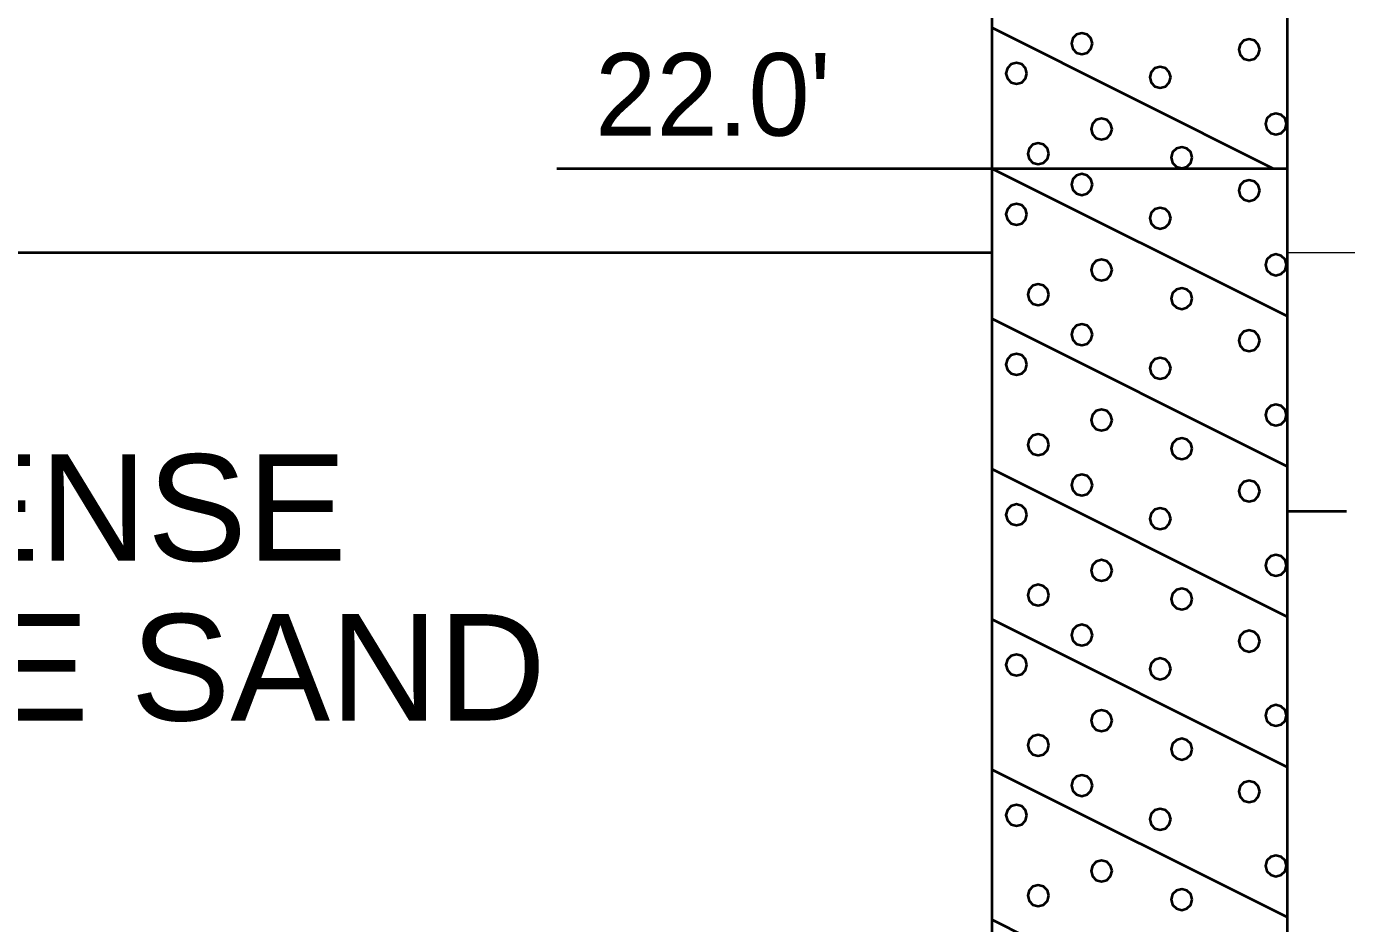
# Model space of a CAD drawing. Extents: x -76 to 974, y -1080 to -735.
# Drawn here: x 313.02 to 324.19, y -957.76 to -950.18 of the extents above; entities that cross this region are included whole.
import ezdxf
from ezdxf.enums import TextEntityAlignment as Align

# ---------------------------------------------------------------- set-up
doc = ezdxf.new("R2010")
doc.units = 0
doc.header["$LTSCALE"] = 0.36
doc.layers.add('27', color=7, linetype='Continuous', lineweight=40)
doc.layers.add('7', color=7, linetype='Continuous', lineweight=13)
doc.layers.add('29', color=7, linetype='Continuous')

msp = doc.modelspace()

# ---------------------------------------------------------------- linework, layer by layer
at = {"layer": '27'}
for p, q in [((321.1855, -946.3789), (321.1855, -951.3789)), ((323.6855, -951.3789), (323.6855, -946.3789)), ((321.1855, -950.1889), (323.5655, -951.3789)), ((317.5071, -951.3789), (321.2744, -951.3789)), ((321.1855, -951.3789), (323.6855, -951.3789)), ((321.1855, -951.3789), (323.6855, -952.6289)), ((321.1855, -951.3789), (321.1855, -961.3789)), ((323.6855, -961.3789), (323.6855, -951.3789)), ((288.6855, -952.09), (321.1855, -952.09)), ((321.1855, -952.6489), (323.6855, -953.8989)), ((321.1855, -953.9189), (323.6855, -955.1689)), ((324.1855, -954.2789), (323.6855, -954.2789)), ((321.1855, -955.1889), (323.6855, -956.4389)), ((321.1855, -956.4589), (323.6855, -957.7089)), ((321.1855, -957.7289), (323.6855, -958.9789))]:
    msp.add_line(p, q, dxfattribs=at)
for points in [[(322.0361, -950.3241), (322.0242, -950.2796), (321.9917, -950.2471), (321.9472, -950.2352), (321.9028, -950.2471), (321.8702, -950.2796), (321.8583, -950.3241), (321.8702, -950.3685), (321.9028, -950.401), (321.9472, -950.413), (321.9917, -950.401), (322.0242, -950.3685)], [(323.451, -950.3749), (323.4391, -950.3305), (323.4066, -950.2979), (323.3621, -950.286), (323.3177, -950.2979), (323.2852, -950.3305), (323.2732, -950.3749), (323.2852, -950.4194), (323.3177, -950.4519), (323.3621, -950.4638), (323.4066, -950.4519), (323.4391, -950.4194)], [(321.4831, -950.5758), (321.4712, -950.5313), (321.4387, -950.4988), (321.3942, -950.4869), (321.3498, -950.4988), (321.3172, -950.5313), (321.3053, -950.5758), (321.3172, -950.6202), (321.3498, -950.6528), (321.3942, -950.6647), (321.4387, -950.6528), (321.4712, -950.6202)], [(322.6985, -950.6088), (322.6865, -950.5644), (322.654, -950.5318), (322.6096, -950.5199), (322.5651, -950.5318), (322.5326, -950.5644), (322.5207, -950.6088), (322.5326, -950.6533), (322.5651, -950.6858), (322.6096, -950.6977), (322.654, -950.6858), (322.6865, -950.6533)], [(322.2027, -951.0461), (322.1907, -951.0017), (322.1582, -950.9691), (322.1138, -950.9572), (322.0693, -950.9691), (322.0368, -951.0017), (322.0249, -951.0461), (322.0368, -951.0906), (322.0693, -951.1231), (322.1138, -951.135), (322.1582, -951.1231), (322.1907, -951.0906)], [(323.6773, -951.0029), (323.6654, -950.9585), (323.6329, -950.9259), (323.5884, -950.914), (323.544, -950.9259), (323.5114, -950.9585), (323.4995, -951.0029), (323.5114, -951.0474), (323.544, -951.0799), (323.5884, -951.0918), (323.6329, -951.0799), (323.6654, -951.0474)], [(321.6675, -951.2546), (321.6555, -951.2102), (321.623, -951.1776), (321.5786, -951.1657), (321.5341, -951.1776), (321.5016, -951.2102), (321.4897, -951.2546), (321.5016, -951.2991), (321.5341, -951.3316), (321.5786, -951.3435), (321.623, -951.3316), (321.6555, -951.2991)], [(322.8802, -951.2877), (322.8683, -951.2432), (322.8358, -951.2107), (322.7913, -951.1988), (322.7469, -951.2107), (322.7144, -951.2432), (322.7024, -951.2877), (322.7144, -951.3321), (322.7469, -951.3647), (322.7913, -951.3766), (322.8358, -951.3647), (322.8683, -951.3321)], [(322.0362, -951.5152), (322.0243, -951.4708), (321.9918, -951.4383), (321.9473, -951.4263), (321.9029, -951.4383), (321.8703, -951.4708), (321.8584, -951.5152), (321.8703, -951.5597), (321.9029, -951.5922), (321.9473, -951.6041), (321.9918, -951.5922), (322.0243, -951.5597)], [(323.451, -951.5662), (323.4391, -951.5217), (323.4066, -951.4892), (323.3621, -951.4773), (323.3177, -951.4892), (323.2852, -951.5217), (323.2732, -951.5662), (323.2852, -951.6106), (323.3177, -951.6432), (323.3621, -951.6551), (323.4066, -951.6432), (323.4391, -951.6106)], [(321.4831, -951.767), (321.4712, -951.7226), (321.4387, -951.69), (321.3942, -951.6781), (321.3498, -951.69), (321.3172, -951.7226), (321.3053, -951.767), (321.3172, -951.8115), (321.3498, -951.844), (321.3942, -951.8559), (321.4387, -951.844), (321.4712, -951.8115)], [(322.6985, -951.8001), (322.6865, -951.7556), (322.654, -951.7231), (322.6096, -951.7112), (322.5651, -951.7231), (322.5326, -951.7556), (322.5207, -951.8001), (322.5326, -951.8445), (322.5651, -951.8771), (322.6096, -951.889), (322.654, -951.8771), (322.6865, -951.8445)], [(323.6773, -952.1942), (323.6654, -952.1497), (323.6329, -952.1172), (323.5884, -952.1053), (323.544, -952.1172), (323.5114, -952.1497), (323.4995, -952.1942), (323.5114, -952.2386), (323.544, -952.2712), (323.5884, -952.2831), (323.6329, -952.2712), (323.6654, -952.2386)], [(322.2027, -952.2374), (322.1907, -952.193), (322.1582, -952.1604), (322.1138, -952.1485), (322.0693, -952.1604), (322.0368, -952.193), (322.0249, -952.2374), (322.0368, -952.2819), (322.0693, -952.3144), (322.1138, -952.3263), (322.1582, -952.3144), (322.1907, -952.2819)], [(321.6675, -952.4459), (321.6555, -952.4014), (321.623, -952.3689), (321.5786, -952.357), (321.5341, -952.3689), (321.5016, -952.4014), (321.4897, -952.4459), (321.5016, -952.4903), (321.5341, -952.5229), (321.5786, -952.5348), (321.623, -952.5229), (321.6555, -952.4903)], [(322.8802, -952.4789), (322.8683, -952.4345), (322.8358, -952.402), (322.7913, -952.39), (322.7469, -952.402), (322.7144, -952.4345), (322.7024, -952.4789), (322.7144, -952.5234), (322.7469, -952.5559), (322.7913, -952.5678), (322.8358, -952.5559), (322.8683, -952.5234)], [(322.0361, -952.7841), (322.0242, -952.7396), (321.9917, -952.7071), (321.9472, -952.6952), (321.9028, -952.7071), (321.8702, -952.7396), (321.8583, -952.7841), (321.8702, -952.8285), (321.9028, -952.861), (321.9472, -952.873), (321.9917, -952.861), (322.0242, -952.8285)], [(323.451, -952.8349), (323.4391, -952.7905), (323.4066, -952.7579), (323.3621, -952.746), (323.3177, -952.7579), (323.2852, -952.7905), (323.2732, -952.8349), (323.2852, -952.8794), (323.3177, -952.9119), (323.3621, -952.9238), (323.4066, -952.9119), (323.4391, -952.8794)], [(321.4831, -953.0358), (321.4712, -952.9913), (321.4387, -952.9588), (321.3942, -952.9469), (321.3498, -952.9588), (321.3172, -952.9913), (321.3053, -953.0358), (321.3172, -953.0802), (321.3498, -953.1128), (321.3942, -953.1247), (321.4387, -953.1128), (321.4712, -953.0802)], [(322.6985, -953.0688), (322.6865, -953.0244), (322.654, -952.9918), (322.6096, -952.9799), (322.5651, -952.9918), (322.5326, -953.0244), (322.5207, -953.0688), (322.5326, -953.1133), (322.5651, -953.1458), (322.6096, -953.1577), (322.654, -953.1458), (322.6865, -953.1133)], [(322.2027, -953.5061), (322.1907, -953.4617), (322.1582, -953.4291), (322.1138, -953.4172), (322.0693, -953.4291), (322.0368, -953.4617), (322.0249, -953.5061), (322.0368, -953.5506), (322.0693, -953.5831), (322.1138, -953.595), (322.1582, -953.5831), (322.1907, -953.5506)], [(323.6773, -953.4629), (323.6654, -953.4185), (323.6329, -953.3859), (323.5884, -953.374), (323.544, -953.3859), (323.5114, -953.4185), (323.4995, -953.4629), (323.5114, -953.5074), (323.544, -953.5399), (323.5884, -953.5518), (323.6329, -953.5399), (323.6654, -953.5074)], [(321.6675, -953.7146), (321.6555, -953.6702), (321.623, -953.6376), (321.5786, -953.6257), (321.5341, -953.6376), (321.5016, -953.6702), (321.4897, -953.7146), (321.5016, -953.7591), (321.5341, -953.7916), (321.5786, -953.8035), (321.623, -953.7916), (321.6555, -953.7591)], [(322.8802, -953.7477), (322.8683, -953.7032), (322.8358, -953.6707), (322.7913, -953.6588), (322.7469, -953.6707), (322.7144, -953.7032), (322.7024, -953.7477), (322.7144, -953.7921), (322.7469, -953.8247), (322.7913, -953.8366), (322.8358, -953.8247), (322.8683, -953.7921)], [(322.0362, -954.0552), (322.0243, -954.0108), (321.9918, -953.9783), (321.9473, -953.9663), (321.9029, -953.9783), (321.8703, -954.0108), (321.8584, -954.0552), (321.8703, -954.0997), (321.9029, -954.1322), (321.9473, -954.1441), (321.9918, -954.1322), (322.0243, -954.0997)], [(323.451, -954.1062), (323.4391, -954.0617), (323.4066, -954.0292), (323.3621, -954.0173), (323.3177, -954.0292), (323.2852, -954.0617), (323.2732, -954.1062), (323.2852, -954.1506), (323.3177, -954.1832), (323.3621, -954.1951), (323.4066, -954.1832), (323.4391, -954.1506)], [(321.4831, -954.307), (321.4712, -954.2626), (321.4387, -954.23), (321.3942, -954.2181), (321.3498, -954.23), (321.3172, -954.2626), (321.3053, -954.307), (321.3172, -954.3515), (321.3498, -954.384), (321.3942, -954.3959), (321.4387, -954.384), (321.4712, -954.3515)], [(322.6985, -954.3401), (322.6865, -954.2956), (322.654, -954.2631), (322.6096, -954.2512), (322.5651, -954.2631), (322.5326, -954.2956), (322.5207, -954.3401), (322.5326, -954.3845), (322.5651, -954.4171), (322.6096, -954.429), (322.654, -954.4171), (322.6865, -954.3845)], [(323.6773, -954.7342), (323.6654, -954.6897), (323.6329, -954.6572), (323.5884, -954.6453), (323.544, -954.6572), (323.5114, -954.6897), (323.4995, -954.7342), (323.5114, -954.7786), (323.544, -954.8112), (323.5884, -954.8231), (323.6329, -954.8112), (323.6654, -954.7786)], [(322.2027, -954.7774), (322.1907, -954.733), (322.1582, -954.7004), (322.1138, -954.6885), (322.0693, -954.7004), (322.0368, -954.733), (322.0249, -954.7774), (322.0368, -954.8219), (322.0693, -954.8544), (322.1138, -954.8663), (322.1582, -954.8544), (322.1907, -954.8219)], [(321.6675, -954.9859), (321.6555, -954.9414), (321.623, -954.9089), (321.5786, -954.897), (321.5341, -954.9089), (321.5016, -954.9414), (321.4897, -954.9859), (321.5016, -955.0303), (321.5341, -955.0629), (321.5786, -955.0748), (321.623, -955.0629), (321.6555, -955.0303)], [(322.8802, -955.0189), (322.8683, -954.9745), (322.8358, -954.942), (322.7913, -954.93), (322.7469, -954.942), (322.7144, -954.9745), (322.7024, -955.0189), (322.7144, -955.0634), (322.7469, -955.0959), (322.7913, -955.1078), (322.8358, -955.0959), (322.8683, -955.0634)], [(322.0361, -955.3241), (322.0242, -955.2796), (321.9917, -955.2471), (321.9472, -955.2352), (321.9028, -955.2471), (321.8702, -955.2796), (321.8583, -955.3241), (321.8702, -955.3685), (321.9028, -955.401), (321.9472, -955.413), (321.9917, -955.401), (322.0242, -955.3685)], [(323.451, -955.3749), (323.4391, -955.3305), (323.4066, -955.2979), (323.3621, -955.286), (323.3177, -955.2979), (323.2852, -955.3305), (323.2732, -955.3749), (323.2852, -955.4194), (323.3177, -955.4519), (323.3621, -955.4638), (323.4066, -955.4519), (323.4391, -955.4194)], [(321.4831, -955.5758), (321.4712, -955.5313), (321.4387, -955.4988), (321.3942, -955.4869), (321.3498, -955.4988), (321.3172, -955.5313), (321.3053, -955.5758), (321.3172, -955.6202), (321.3498, -955.6528), (321.3942, -955.6647), (321.4387, -955.6528), (321.4712, -955.6202)], [(322.6985, -955.6088), (322.6865, -955.5644), (322.654, -955.5318), (322.6096, -955.5199), (322.5651, -955.5318), (322.5326, -955.5644), (322.5207, -955.6088), (322.5326, -955.6533), (322.5651, -955.6858), (322.6096, -955.6977), (322.654, -955.6858), (322.6865, -955.6533)], [(322.2027, -956.0461), (322.1907, -956.0017), (322.1582, -955.9691), (322.1138, -955.9572), (322.0693, -955.9691), (322.0368, -956.0017), (322.0249, -956.0461), (322.0368, -956.0906), (322.0693, -956.1231), (322.1138, -956.135), (322.1582, -956.1231), (322.1907, -956.0906)], [(323.6773, -956.0029), (323.6654, -955.9585), (323.6329, -955.9259), (323.5884, -955.914), (323.544, -955.9259), (323.5114, -955.9585), (323.4995, -956.0029), (323.5114, -956.0474), (323.544, -956.0799), (323.5884, -956.0918), (323.6329, -956.0799), (323.6654, -956.0474)], [(321.6675, -956.2546), (321.6555, -956.2102), (321.623, -956.1776), (321.5786, -956.1657), (321.5341, -956.1776), (321.5016, -956.2102), (321.4897, -956.2546), (321.5016, -956.2991), (321.5341, -956.3316), (321.5786, -956.3435), (321.623, -956.3316), (321.6555, -956.2991)], [(322.8802, -956.2877), (322.8683, -956.2432), (322.8358, -956.2107), (322.7913, -956.1988), (322.7469, -956.2107), (322.7144, -956.2432), (322.7024, -956.2877), (322.7144, -956.3321), (322.7469, -956.3647), (322.7913, -956.3766), (322.8358, -956.3647), (322.8683, -956.3321)], [(322.0362, -956.5952), (322.0243, -956.5508), (321.9918, -956.5183), (321.9473, -956.5063), (321.9029, -956.5183), (321.8703, -956.5508), (321.8584, -956.5952), (321.8703, -956.6397), (321.9029, -956.6722), (321.9473, -956.6841), (321.9918, -956.6722), (322.0243, -956.6397)], [(323.451, -956.6462), (323.4391, -956.6017), (323.4066, -956.5692), (323.3621, -956.5573), (323.3177, -956.5692), (323.2852, -956.6017), (323.2732, -956.6462), (323.2852, -956.6906), (323.3177, -956.7232), (323.3621, -956.7351), (323.4066, -956.7232), (323.4391, -956.6906)], [(321.4831, -956.847), (321.4712, -956.8026), (321.4387, -956.77), (321.3942, -956.7581), (321.3498, -956.77), (321.3172, -956.8026), (321.3053, -956.847), (321.3172, -956.8915), (321.3498, -956.924), (321.3942, -956.9359), (321.4387, -956.924), (321.4712, -956.8915)], [(322.6985, -956.8801), (322.6865, -956.8356), (322.654, -956.8031), (322.6096, -956.7912), (322.5651, -956.8031), (322.5326, -956.8356), (322.5207, -956.8801), (322.5326, -956.9245), (322.5651, -956.9571), (322.6096, -956.969), (322.654, -956.9571), (322.6865, -956.9245)], [(322.2027, -957.3174), (322.1907, -957.273), (322.1582, -957.2404), (322.1138, -957.2285), (322.0693, -957.2404), (322.0368, -957.273), (322.0249, -957.3174), (322.0368, -957.3619), (322.0693, -957.3944), (322.1138, -957.4063), (322.1582, -957.3944), (322.1907, -957.3619)], [(323.6773, -957.2742), (323.6654, -957.2297), (323.6329, -957.1972), (323.5884, -957.1853), (323.544, -957.1972), (323.5114, -957.2297), (323.4995, -957.2742), (323.5114, -957.3186), (323.544, -957.3512), (323.5884, -957.3631), (323.6329, -957.3512), (323.6654, -957.3186)], [(321.6675, -957.5259), (321.6555, -957.4814), (321.623, -957.4489), (321.5786, -957.437), (321.5341, -957.4489), (321.5016, -957.4814), (321.4897, -957.5259), (321.5016, -957.5703), (321.5341, -957.6029), (321.5786, -957.6148), (321.623, -957.6029), (321.6555, -957.5703)], [(322.8802, -957.5589), (322.8683, -957.5145), (322.8358, -957.482), (322.7913, -957.47), (322.7469, -957.482), (322.7144, -957.5145), (322.7024, -957.5589), (322.7144, -957.6034), (322.7469, -957.6359), (322.7913, -957.6478), (322.8358, -957.6359), (322.8683, -957.6034)]]:
    msp.add_lwpolyline(points, close=True, dxfattribs=at)
at = {"layer": '7'}
msp.add_line((323.6855, -952.09), (347.5358, -952.09), dxfattribs=at)

# ---------------------------------------------------------------- texts
at = {"layer": '27'}
msp.add_text("22.0'", height=0.6976, dxfattribs=at).set_placement((317.8311, -951.1025))
at = {"layer": '29', "width": 1.05}
for s, p in [('VERY LOOSE TO MEDIUM DENSE', (305.5143, -954.6959)), ('GRAY CLAYEY FINE TO COARSE SAND', (305.5143, -956.0459))]:
    msp.add_text(s, height=0.9, dxfattribs=at).set_placement(p, align=Align.CENTER)

doc.saveas('drawing.dxf')
